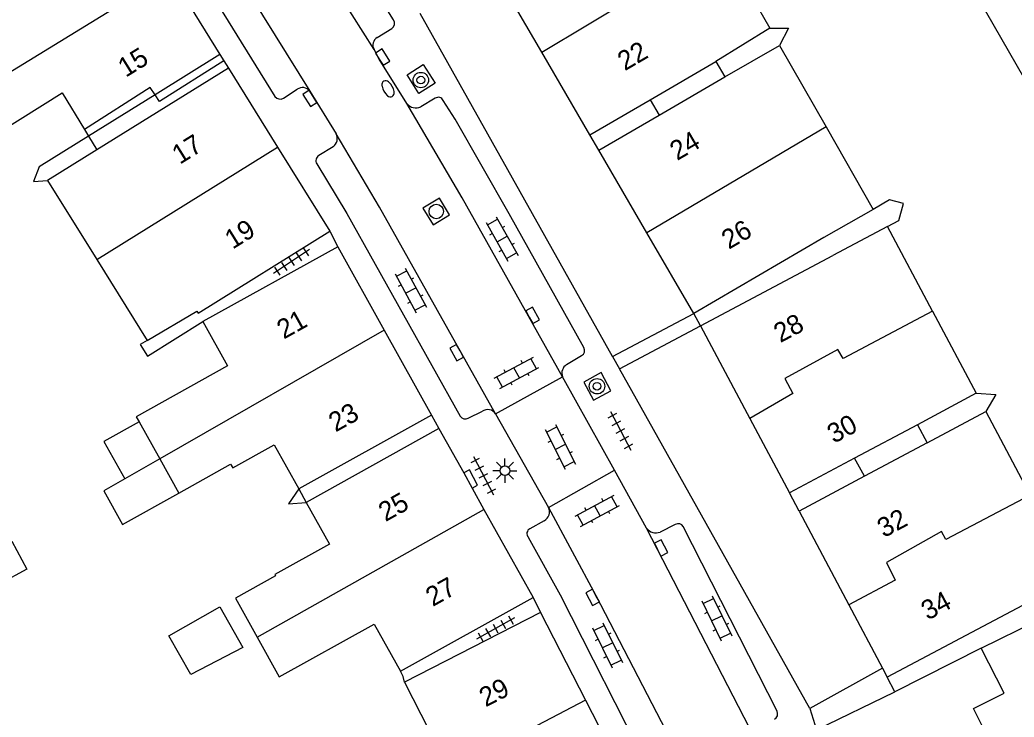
# Model space of a CAD drawing. Extents: x 132998 to 136004, y 396998 to 398512.
# Drawn here: x 134816.7 to 134868.1, y 397072.5 to 397108.6 of the extents above; entities that cross this region are included whole.
import ezdxf

# ---------------------------------------------------------------- set-up
doc = ezdxf.new("R2010")
doc.units = 0
for name, color, linetype in [('gg-afsc-erfafscheiding', 7, 'Continuous'), ('gg-afsc-hekwerk', 7, 'Continuous'), ('gg-anno-huisnummerreeks BGT', 7, 'Continuous'), ('gg-bbg-gedigitaliseerde bebouwing', 7, 'Continuous'), ('gg-bbg-gedigitaliseerde bebouwing onder overbouw', 7, 'Continuous'), ('gg-bbg-gedigitaliseerde bijgebouw', 7, 'Continuous'), ('gg-bbg-gedigitaliseerde overbouw', 7, 'Continuous'), ('gg-bbg-hoofdgebouw', 7, 'Continuous'), ('gg-bbg-luifel en loopbrug', 7, 'Continuous'), ('gg-bbg-pand overbouw', 7, 'Continuous'), ('gg-bbg-tussenscheiding', 7, 'Continuous'), ('gg-bbg-tussenscheiding niveau 01', 7, 'Continuous'), ('gg-knt-verharding', 7, 'Continuous'), ('gg-knt-verharding nz', 7, 'Continuous'), ('gt-grn-weggrens', 7, 'Continuous'), ('gt-symb-boom', 7, 'Continuous'), ('gt-symb-brandkraan', 7, 'Continuous'), ('gt-symb-klinker verharding', 7, 'Continuous'), ('gt-symb-kolk', 7, 'Continuous'), ('gt-symb-lichtmast', 7, 'Continuous'), ('gt-symb-rioolschacht', 7, 'Continuous'), ('gt-symb-tegel verharding', 7, 'Continuous')]:
    doc.layers.add(name, color=color, linetype=linetype)

# ---------------------------------------------------------------- blocks, each defined once
blk = doc.blocks.new('gt0-KOLK')
at = {"layer": 'gt-symb-kolk'}
blk.add_lwpolyline([(0, 0), (0.375, 0), (0.375, 0.4), (-0.375, 0.4), (-0.375, 0), (0, 0)], dxfattribs=at)
blk = doc.blocks.new('gt0-BR')
at = {"layer": 'gt-symb-brandkraan'}
for centre, radius, start, end in [((-0.244, 0), 0.206, 107.5669, 252.4331), ((0.599, -2.664), 3, 106.892, 107.5669), ((0, -0.691), 0.938, 73.108, 106.892), ((-0.599, -2.664), 3, 72.4331, 73.108), ((0.244, 0), 0.206, 287.567, 72.4331), ((0.599, 2.664), 3, 252.4331, 253.108), ((0, 0.691), 0.938, 253.108, 286.8921), ((-0.599, 2.664), 3, 286.8921, 287.567)]:
    blk.add_arc(centre, radius, start, end, dxfattribs=at)
blk = doc.blocks.new('gt0-BOOM')
at = {"layer": 'gt-symb-boom'}
for radius in [0.4, 0.2]:
    blk.add_circle((0, 0), radius, dxfattribs=at)
blk = doc.blocks.new('gt0-TEG1')
at = {"layer": 'gt-symb-tegel verharding'}
for p, q in [((-1.125, 0), (1.125, 0)), ((-0.9, -0.25), (-0.9, 0.25)), ((-0.45, -0.25), (-0.45, 0.25)), ((0, -0.25), (0, 0.25)), ((0.45, -0.25), (0.45, 0.25)), ((0.9, -0.25), (0.9, 0.25))]:
    blk.add_line(p, q, dxfattribs=at)
blk = doc.blocks.new('gt0-KL1')
at = {"layer": 'gt-symb-klinker verharding'}
for p, q in [((-1.15, 0.3), (1.15, 0.3)), ((-1, -0.3), (-1, 0.3)), ((-0.5, 0.3), (-0.5, 0.45)), ((0, -0.3), (0, 0.3)), ((0.5, 0.3), (0.5, 0.45)), ((1, -0.3), (1, 0.3)), ((-1.15, -0.3), (1.15, -0.3)), ((-0.5, -0.45), (-0.5, -0.3)), ((0.5, -0.45), (0.5, -0.3))]:
    blk.add_line(p, q, dxfattribs=at)
blk = doc.blocks.new('gt0-RS')
at = {"layer": 'gt-symb-rioolschacht'}
blk.add_lwpolyline([(-0.5, -0.5), (0.5, -0.5), (0.5, 0.5), (-0.5, 0.5)], close=True, dxfattribs=at)
blk.add_circle((0, 0), 0.375, dxfattribs=at)
blk = doc.blocks.new('gt0-LMAST')
at = {"layer": 'gt-symb-lichtmast'}
for p, q in [((-0.005, 0.246), (-0.005, 0.621)), ((-0.182, 0.173), (-0.447, 0.438)), ((0.172, 0.173), (0.437, 0.438)), ((-0.255, -0.004), (-0.63, -0.004)), ((-0.182, -0.181), (-0.447, -0.446)), ((-0.005, -0.254), (-0.005, -0.629)), ((0.437, -0.446), (0.172, -0.181)), ((0.245, -0.004), (0.62, -0.004))]:
    blk.add_line(p, q, dxfattribs=at)
blk.add_circle((-0.005, -0.004), 0.25, dxfattribs=at)

msp = doc.modelspace()

# ---------------------------------------------------------------- linework, layer by layer
at = {"layer": 'gg-afsc-erfafscheiding'}
for p, q in [((134832.71, 397097.68), (134833.12, 397096.88)), ((134843.23, 397078.72), (134843.62, 397077.94)), ((134866.434, 397076.103), (134870.256, 397077.981))]:
    msp.add_line(p, q, dxfattribs=at)
for points in [[(134855.49, 397108.191), (134856.45, 397108.191), (134855.995, 397107.305)], [(134820.226, 397102.608), (134817.663, 397101.016), (134817.366, 397100.265), (134818.1, 397100.313)], [(134861.572, 397097.932), (134862.161, 397098.245), (134862.417, 397099.114), (134861.683, 397099.301), (134860.834, 397098.817)], [(134823.258, 397092.025), (134822.895, 397091.811), (134823.266, 397091.214), (134826.145, 397093.002)], [(134866.162, 397089.297), (134867.188, 397089.227), (134866.666, 397088.348)], [(134831.103, 397084.344), (134830.569, 397083.575), (134831.492, 397083.646)], [(134836.573, 397074.329), (134836.515, 397074.628), (134836.363, 397074.901)]]:
    msp.add_lwpolyline(points, dxfattribs=at)
at = {"layer": 'gg-afsc-hekwerk'}
for p, q in [((134851.9, 397092.79), (134851.55, 397093.43)), ((134861.966, 397073.829), (134861.57, 397074.59))]:
    msp.add_line(p, q, dxfattribs=at)
at = {"layer": 'gg-bbg-gedigitaliseerde bebouwing'}
for p, q in [((134853.004, 397112.554), (134855.49, 397108.191)), ((134855.49, 397108.191), (134852.7, 397106.471)), ((134853.163, 397105.675), (134855.995, 397107.305)), ((134855.995, 397107.305), (134858.399, 397103.088)), ((134820.017, 397102.951), (134820.226, 397102.608)), ((134858.399, 397103.088), (134860.834, 397098.817)), ((134820.657, 397101.902), (134818.1, 397100.313)), ((134818.1, 397100.313), (134820.649, 397096.217)), ((134860.834, 397098.817), (134858.284, 397097.363)), ((134861.572, 397097.932), (134858.749, 397096.431)), ((134863.905, 397093.544), (134861.572, 397097.932)), ((134858.284, 397097.363), (134851.55, 397093.43)), ((134833.12, 397096.88), (134826.145, 397093.002)), ((134820.649, 397096.217), (134823.258, 397092.025)), ((134851.9, 397092.79), (134858.749, 397096.431)), ((134863.905, 397093.544), (134866.162, 397089.297)), ((134866.162, 397089.297), (134863.14, 397087.662)), ((134863.635, 397086.731), (134866.666, 397088.348)), ((134866.666, 397088.348), (134868.97, 397084.016)), ((134822.84, 397087.814), (134823.906, 397085.899)), ((134823.906, 397085.899), (134824.893, 397084.127)), ((134836.363, 397074.901), (134843.23, 397078.72)), ((134868.573, 397078.306), (134861.57, 397074.59)), ((134843.62, 397077.94), (134836.573, 397074.329)), ((134866.434, 397076.103), (134861.966, 397073.829))]:
    msp.add_line(p, q, dxfattribs=at)
for points in [[(134813.064, 397104.044), (134814.35, 397102.036), (134818.86, 397104.843), (134820.017, 397102.951)], [(134823.258, 397092.025), (134825.832, 397093.547), (134825.895, 397093.447), (134832.71, 397097.68)], [(134826.145, 397093.002), (134827.422, 397090.708), (134822.694, 397088.076), (134822.84, 397087.814)], [(134824.893, 397084.127), (134827.577, 397085.622), (134827.682, 397085.435), (134829.83, 397086.631), (134831.103, 397084.344)], [(134831.492, 397083.646), (134832.697, 397081.482), (134829.86, 397079.903), (134829.897, 397079.837), (134827.826, 397078.683), (134828.95, 397076.665)], [(134828.95, 397076.665), (134830.092, 397074.614), (134835.001, 397077.347), (134836.363, 397074.901)], [(134866.733, 397071.561), (134866.027, 397072.967), (134867.622, 397073.768), (134866.434, 397076.103)], [(134836.573, 397074.329), (134837.855, 397071.834), (134832.857, 397069.265), (134833.949, 397067.14)]]:
    msp.add_lwpolyline(points, dxfattribs=at)
at = {"layer": 'gg-bbg-gedigitaliseerde bebouwing onder overbouw'}
for p, q in [((134827.021, 397106.833), (134823.666, 397104.747)), ((134827.457, 397106.13), (134820.657, 397101.902)), ((134849.287, 397104.485), (134852.7, 397106.471)), ((134849.754, 397103.691), (134853.163, 397105.675)), ((134823.666, 397104.747), (134820.226, 397102.608)), ((134846.17, 397102.67), (134849.287, 397104.485)), ((134846.634, 397101.875), (134849.754, 397103.691)), ((134837.971, 397088.167), (134831.103, 397084.344)), ((134838.36, 397087.469), (134831.492, 397083.646)), ((134863.14, 397087.662), (134859.88, 397085.93)), ((134863.635, 397086.731), (134860.398, 397085.004)), ((134859.88, 397085.93), (134856.499, 397084.134)), ((134860.398, 397085.004), (134857, 397083.191))]:
    msp.add_line(p, q, dxfattribs=at)
at = {"layer": 'gg-bbg-gedigitaliseerde bijgebouw'}
msp.add_line((134868.708, 397105.517), (134866.25, 397109.794), dxfattribs=at)
msp.add_lwpolyline([(134825.51, 397074.73), (134824.376, 397076.731), (134827.01, 397078.24), (134828.199, 397076.133), (134825.51, 397074.73)], dxfattribs=at)
at = {"layer": 'gg-bbg-gedigitaliseerde overbouw'}
for p, q in [((134852.7, 397106.471), (134853.163, 397105.675)), ((134820.226, 397102.608), (134820.657, 397101.902)), ((134863.14, 397087.662), (134863.635, 397086.731)), ((134831.103, 397084.344), (134831.492, 397083.646))]:
    msp.add_line(p, q, dxfattribs=at)
at = {"layer": 'gg-bbg-hoofdgebouw'}
for p, q in [((134843.679, 397106.95), (134841.14, 397111.31)), ((134824.439, 397110.986), (134827.021, 397106.833)), ((134846.17, 397102.67), (134843.679, 397106.95)), ((134827.457, 397106.13), (134829.997, 397102.044)), ((134829.997, 397102.044), (134832.71, 397097.68)), ((134849.122, 397097.6), (134846.634, 397101.875)), ((134851.55, 397093.43), (134849.122, 397097.6)), ((134833.12, 397096.88), (134835.522, 397092.566)), ((134851.9, 397092.79), (134854.454, 397087.983)), ((134835.522, 397092.566), (134837.971, 397088.167)), ((134854.454, 397087.983), (134856.499, 397084.134)), ((134838.36, 397087.469), (134839.641, 397085.166)), ((134839.641, 397085.166), (134840.077, 397084.384)), ((134840.077, 397084.384), (134840.689, 397083.284)), ((134840.689, 397083.284), (134843.23, 397078.72)), ((134857, 397083.191), (134859.575, 397078.344)), ((134859.575, 397078.344), (134861.317, 397075.066)), ((134843.62, 397077.94), (134845.952, 397073.405)), ((134861.317, 397075.066), (134861.57, 397074.59)), ((134857.91, 397071.87), (134861.966, 397073.829)), ((134845.952, 397073.405), (134848.161, 397069.106))]:
    msp.add_line(p, q, dxfattribs=at)
at = {"layer": 'gg-bbg-luifel en loopbrug'}
msp.add_line((134823.906, 397085.899), (134822.095, 397084.86), dxfattribs=at)
for points in [[(134822.84, 397087.814), (134821.015, 397086.798), (134822.095, 397084.86)], [(134822.095, 397084.86), (134821.017, 397084.241), (134821.983, 397082.506), (134824.893, 397084.127)], [(134813.394, 397080.111), (134816.241, 397081.644), (134817.028, 397080.182), (134814.218, 397078.67)]]:
    msp.add_lwpolyline(points, dxfattribs=at)
at = {"layer": 'gg-bbg-pand overbouw'}
for p, q in [((134827.021, 397106.833), (134827.229, 397106.498)), ((134827.229, 397106.498), (134827.457, 397106.13)), ((134846.634, 397101.875), (134846.17, 397102.67)), ((134837.971, 397088.167), (134838.36, 397087.469)), ((134857, 397083.191), (134856.499, 397084.134))]:
    msp.add_line(p, q, dxfattribs=at)
at = {"layer": 'gg-bbg-tussenscheiding'}
for p, q in [((134843.679, 397106.95), (134853.004, 397112.554)), ((134824.439, 397110.986), (134813.064, 397104.044)), ((134858.399, 397103.088), (134849.122, 397097.6)), ((134820.649, 397096.217), (134829.997, 397102.044)), ((134835.522, 397092.566), (134823.906, 397085.899)), ((134828.95, 397076.665), (134840.689, 397083.284)), ((134845.952, 397073.405), (134833.949, 397067.14))]:
    msp.add_line(p, q, dxfattribs=at)
for points in [[(134823.666, 397104.747), (134823.418, 397105.128), (134820.017, 397102.951)], [(134863.905, 397093.544), (134859.284, 397091.1), (134859.009, 397091.566), (134856.271, 397090.057), (134856.677, 397089.285), (134854.454, 397087.983)], [(134868.97, 397084.016), (134864.599, 397081.724), (134864.376, 397082.135), (134861.526, 397080.531), (134861.98, 397079.625), (134859.575, 397078.344)]]:
    msp.add_lwpolyline(points, dxfattribs=at)
at = {"layer": 'gg-bbg-tussenscheiding niveau 01'}
for p, q in [((134849.287, 397104.485), (134849.754, 397103.691)), ((134860.398, 397085.004), (134859.88, 397085.93))]:
    msp.add_line(p, q, dxfattribs=at)
msp.add_lwpolyline([(134827.229, 397106.498), (134823.887, 397104.408), (134823.666, 397104.747)], dxfattribs=at)
at = {"layer": 'gg-knt-verharding'}
for p, q in [((134836.01, 397108.626), (134828.059, 397121.329)), ((134824.081, 397114.018), (134829.87, 397104.651)), ((134847.347, 397091.196), (134837.393, 397108.958)), ((134835.156, 397107.716), (134835.92, 397108.184)), ((134835.273, 397106.592), (134834.998, 397107.089)), ((134836.694, 397104.298), (134835.273, 397106.592)), ((134830.309, 397104.571), (134831.019, 397105.033)), ((134831.673, 397104.943), (134833.038, 397102.734)), ((134838.165, 397104.57), (134837.42, 397104.126)), ((134832.879, 397102.059), (134832.148, 397101.602)), ((134847.347, 397091.196), (134851.55, 397093.43)), ((134847.703, 397090.559), (134851.9, 397092.79)), ((134844.968, 397090.776), (134845.747, 397091.241)), ((134857.556, 397072.977), (134847.703, 397090.559)), ((134841.289, 397088.221), (134844.762, 397090.147)), ((134847.45, 397085.318), (134844.762, 397090.147)), ((134839.88, 397088.001), (134840.606, 397088.359)), ((134841.289, 397088.221), (134844.024, 397083.377)), ((134844.024, 397083.377), (134847.45, 397085.318)), ((134849.108, 397082.309), (134847.45, 397085.318)), ((134843.814, 397082.697), (134843.071, 397082.28)), ((134850.592, 397082.504), (134849.812, 397082.111)), ((134855.865, 397072.828), (134851.009, 397082.39)), ((134861.317, 397075.066), (134857.556, 397072.977))]:
    msp.add_line(p, q, dxfattribs=at)
for points in [[(134836.707, 397105.777), (134837.537, 397106.314), (134838.156, 397105.355), (134837.326, 397104.818), (134836.707, 397105.777)], [(134845.867, 397091.657), (134842.002, 397098.589), (134839.208, 397103.484), (134838.581, 397104.456)], [(134832.036, 397101.177), (134833.598, 397098.61), (134839.466, 397088.109)], [(134846.75, 397090.37), (134845.862, 397089.871), (134846.363, 397088.94), (134847.259, 397089.421), (134846.75, 397090.37)], [(134840.077, 397084.384), (134840.358, 397084.54), (134839.945, 397085.335), (134839.641, 397085.166)], [(134842.987, 397081.837), (134844.627, 397078.855), (134849.181, 397069.919)]]:
    msp.add_lwpolyline(points, dxfattribs=at)
for centre, radius, start, end in [((134835.727, 397108.453), 0.331, 305.5776, 31.404), ((134835.426, 397107.314), 0.484, 123.9454, 207.7672), ((134831.298, 397104.642), 0.481, 38.799, 125.5299), ((134830.137, 397104.872), 0.347, 219.6285, 299.7158), ((134838.324, 397104.333), 0.285, 25.5836, 123.7663), ((134837.162, 397104.654), 0.587, 217.2513, 296.0918), ((134832.571, 397102.488), 0.528, 305.6716, 27.819), ((134832.295, 397101.336), 0.304, 118.9258, 211.5473), ((134845.592, 397091.511), 0.311, 299.8295, 27.9888), ((134845.23, 397090.342), 0.507, 121.1311, 202.6012), ((134839.729, 397088.271), 0.309, 211.6403, 299.118), ((134840.887, 397087.991), 0.463, 29.7965, 127.3579), ((134843.581, 397083.141), 0.502, 297.6714, 28.0047), ((134849.591, 397082.676), 0.607, 217.2405, 291.3422), ((134850.741, 397082.23), 0.312, 30.8789, 118.5411), ((134843.188, 397082.028), 0.277, 114.8787, 223.6478), ((134855.579, 397072.694), 0.315, 299.7504, 25.1581)]:
    msp.add_arc(centre, radius, start, end, dxfattribs=at)
at = {"layer": 'gg-knt-verharding nz'}
for p, q in [((134834.998, 397107.089), (134826.194, 397121.086)), ((134825.064, 397115.579), (134831.673, 397104.943))]:
    msp.add_line(p, q, dxfattribs=at)
for points in [[(134844.762, 397090.147), (134839.565, 397099.409), (134836.694, 397104.298)], [(134841.289, 397088.221), (134835.285, 397098.937), (134833.038, 397102.734)], [(134844.024, 397083.377), (134846.489, 397078.825), (134851.07, 397069.977)], [(134854.734, 397071.31), (134854.438, 397071.971), (134849.108, 397082.309)]]:
    msp.add_lwpolyline(points, dxfattribs=at)
at = {"layer": 'gt-grn-weggrens'}
for p, q in [((134847.347, 397091.196), (134847.703, 397090.559)), ((134857.556, 397072.977), (134857.91, 397071.87))]:
    msp.add_line(p, q, dxfattribs=at)

# ---------------------------------------------------------------- block references
at = {"layer": 'gt-symb-boom'}
for p in [(134837.423, 397105.51), (134846.543, 397089.658)]:
    msp.add_blockref('gt0-BOOM', p, dxfattribs=at)
at = {"layer": 'gt-symb-brandkraan', "rotation": 119.05225279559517}
msp.add_blockref('gt0-BR', (134835.725, 397105.058), dxfattribs=at)
at = {"layer": 'gt-symb-klinker verharding'}
for p, rotation in [((134841.63, 397097.286), -60.539286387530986), ((134836.901, 397094.616), -61.641036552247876), ((134842.382, 397090.35), 28.23090182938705), ((134844.645, 397086.52), -63.12746100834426), ((134846.56, 397083.211), 28.23090182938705), ((134852.741, 397077.64), -63.89617500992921), ((134847.083, 397076.247), -63.89617500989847)]:
    msp.add_blockref('gt0-KL1', p, dxfattribs=dict(at, rotation=rotation))
at = {"layer": 'gt-symb-kolk'}
for p, rotation in [((134835.273, 397106.592), -58.230717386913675), ((134831.846, 397104.667), 122.26199870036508), ((134843.038, 397093.229), -60.77764941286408), ((134839.456, 397091.491), 119.25840238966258), ((134849.681, 397081.198), -62.91163184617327), ((134846.489, 397078.825), 118.44558944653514)]:
    msp.add_blockref('gt0-KOLK', p, dxfattribs=dict(at, rotation=rotation))
at = {"layer": 'gt-symb-lichtmast'}
msp.add_blockref('gt0-LMAST', (134841.78, 397085.288), dxfattribs=at)
at = {"layer": 'gt-symb-rioolschacht', "rotation": -58.70547366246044}
msp.add_blockref('gt0-RS', (134838.22, 397098.707), dxfattribs=at)
at = {"layer": 'gt-symb-tegel verharding'}
for p, rotation in [((134830.727, 397096.111), -146.29404345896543), ((134847.76, 397087.347), -62.15337781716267), ((134840.667, 397085.027), -62.1533778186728), ((134841.291, 397077.115), -150.76718254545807)]:
    msp.add_blockref('gt0-TEG1', p, dxfattribs=dict(at, rotation=rotation))

# ---------------------------------------------------------------- texts
at = {"layer": 'gg-anno-huisnummerreeks BGT'}
for s, rotation, p in [('15', 31.9, (134822.147, 397105.624)), ('22', 30.2, (134847.983, 397105.964)), ('17', 31.9, (134824.946, 397101.12)), ('24', 30.2, (134850.689, 397101.317)), ('26', 30.2, (134853.365, 397096.72)), ('19', 31.9, (134827.677, 397096.726)), ('21', 29.1, (134830.329, 397092.072)), ('28', 28, (134856.03, 397091.887)), ('23', 29.1, (134833.008, 397087.261)), ('30', 28, (134858.8, 397086.672)), ('25', 29.1, (134835.591, 397082.621)), ('32', 28, (134861.393, 397081.792)), ('27', 29.1, (134838.037, 397078.227)), ('34', 28, (134863.662, 397077.521)), ('29', 27.2, (134840.775, 397073.028))]:
    msp.add_text(s, height=1, rotation=rotation, dxfattribs=at).set_placement(p)

doc.saveas('drawing.dxf')
